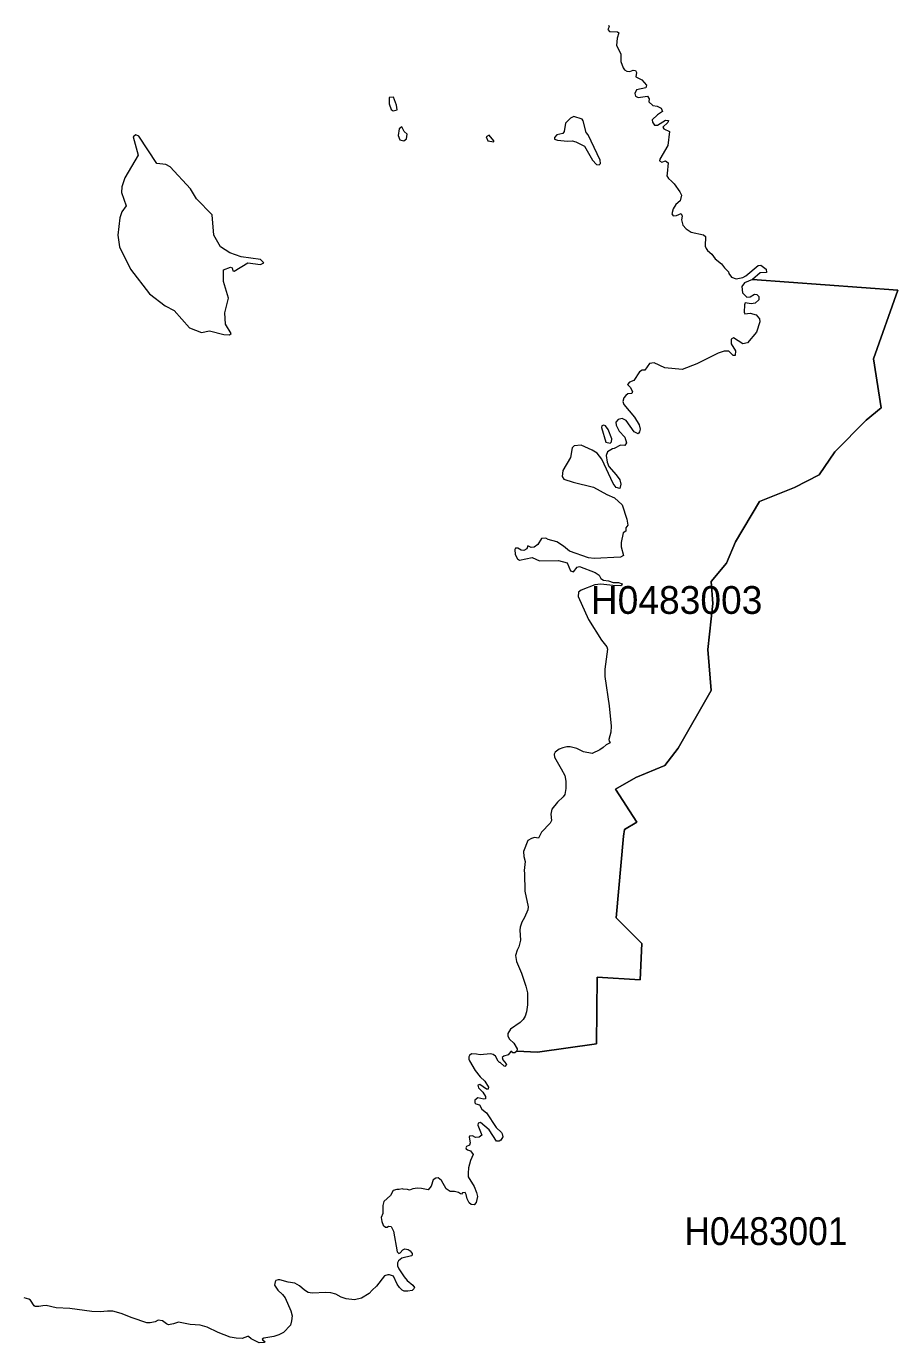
# Model space of a CAD drawing. Extents: x 369010 to 739155, y 6377141 to 6616555.
# Drawn here: x 399245 to 402379, y 6484082 to 6488817 of the extents above; entities that cross this region are included whole.
import ezdxf
from ezdxf.enums import TextEntityAlignment as Align

# ---------------------------------------------------------------- set-up
doc = ezdxf.new("R2010")
doc.units = 0
doc.header["$LTSCALE"] = 40
doc.layers.add('1', color=7, linetype='Continuous', lineweight=13)
doc.layers.add('2', color=7, linetype='Continuous')

msp = doc.modelspace()

# ---------------------------------------------------------------- linework, layer by layer
at = {"layer": '1'}
for points in [[(401338.6, 6488821.6), (401341.25, 6488815.47), (401336.94, 6488805.87), (401343.23, 6488799.09), (401371.37, 6488797.43), (401376.33, 6488794.12), (401369.88, 6488774.26), (401367.4, 6488747.95), (401383.12, 6488718.65), (401383.78, 6488691.18), (401391.39, 6488667.84), (401397.02, 6488660.39), (401405.46, 6488655.76), (401405.63, 6488655.76), (401415.89, 6488654.93), (401428.14, 6488659.9), (401435.92, 6488659.07), (401440.22, 6488651.13), (401437.24, 6488635.4), (401458.92, 6488624.65), (401475.64, 6488605.28), (401472.99, 6488596.18), (401440.22, 6488589.23), (401434.26, 6488576.15), (401436.25, 6488566.55), (401445.51, 6488561.42), (401479.28, 6488566.22), (401485.4, 6488556.79), (401484.08, 6488545.37)], [(401484.08, 6488545.37), (401498.31, 6488532.79), (401514.03, 6488530.14), (401528.43, 6488523.03), (401533.07, 6488511.28), (401515.03, 6488499.03), (401496.32, 6488480.99), (401496.99, 6488473.21), (401505.1, 6488461.62), (401515.03, 6488461.62), (401544.15, 6488479.66), (401554.58, 6488478.34), (401552.93, 6488471.22), (401534.89, 6488454.84), (401537.87, 6488448.55), (401558.88, 6488438.79), (401552.93, 6488388.31), (401523.8, 6488339.81), (401523.14, 6488333.19), (401530.75, 6488329.22), (401543.82, 6488333.86), (401553.92, 6488326.57), (401549.95, 6488288.51), (401549.29, 6488280.07), (401555.24, 6488269.64), (401566.33, 6488260.54), (401575.77, 6488250.44), (401595.96, 6488222.47), (401595.96, 6488222.31), (401601.25, 6488209.56), (401596.95, 6488189.54), (401581.56, 6488176.13), (401571.3, 6488161.4), (401567.49, 6488142.37), (401571.63, 6488136.24), (401583.54, 6488137.07), (401600.26, 6488143.53), (401604.4, 6488134.75), (401601.75, 6488121.02), (401606.38, 6488102.15), (401617.97, 6488088.58), (401636.84, 6488077.49), (401680.86, 6488067.73), (401687.98, 6488061.44), (401687.15, 6488027.18), (401690.79, 6488018.07), (401695.59, 6488010.46), (401711.15, 6487997.55), (401722.57, 6487981.33), (401745.9, 6487963.13), (401756.33, 6487948.56), (401771.39, 6487934.83), (401772.05, 6487928.04), (401781.49, 6487914.8), (401798.2, 6487909.67), (401821.87, 6487914.47), (401832.96, 6487920.1), (401878.14, 6487957.5), (401887.74, 6487958.49), (401906.11, 6487944.42), (401907.77, 6487932.18), (401885.09, 6487930.36), (401857.29, 6487906.69), (402379.45, 6487867.8), (402292.07, 6487620.86), (402320.2, 6487445.6), (402265.92, 6487400.41), (402153.38, 6487287.37), (402097.1, 6487204.46), (402008.56, 6487159.11), (401881.95, 6487108.3), (401795.56, 6486963.15), (401763.45, 6486885.86), (401708.83, 6486820.16), (401714.79, 6486741.05), (401696.75, 6486575.21), (401700.72, 6486516.79), (401708.83, 6486428.24), (401590.17, 6486220.87), (401542, 6486158.64), (401437.4, 6486115.27), (401364.58, 6486073.73), (401441.05, 6485955.07), (401396.86, 6485928.59), (401392.72, 6485904.09), (401366.73, 6485610.16), (401459.09, 6485517.81), (401453.13, 6485387.72), (401298.38, 6485397.15), (401296.4, 6485157.83), (401083.23, 6485127.55), (401009.08, 6485130.53), (401002.13, 6485125.06), (400994.85, 6485125.4), (400991.37, 6485129.53), (400987.73, 6485129.53), (400977.8, 6485117.78), (400962.08, 6485113.15), (400957.11, 6485108.02), (400959.1, 6485100.07)], [(401049.3, 6485638.79), (401037.22, 6485611.81), (401026.79, 6485595.1), (401020.83, 6485577.39), (401019.84, 6485565.64), (401022.49, 6485530.05), (401016.2, 6485506.55), (401010.74, 6485494.63), (401004.78, 6485475.27), (401008.75, 6485453.26), (401026.46, 6485411.88), (401041.85, 6485364.71), (401047.48, 6485341.05), (401047.48, 6485297.35), (401044.17, 6485272.36), (401039.86, 6485256.64), (401031.75, 6485244.89), (401021.49, 6485234.63), (400987.07, 6485209.97), (400976.48, 6485194.24), (400977.14, 6485185.47), (400983.1, 6485173.56), (400998.49, 6485159.16), (401010.74, 6485139.13), (401009.08, 6485130.53), (401083.23, 6485127.55), (401296.4, 6485157.83), (401298.38, 6485397.15), (401453.13, 6485387.72), (401459.09, 6485517.81), (401366.73, 6485610.16), (401392.72, 6485904.09), (401396.86, 6485928.59), (401441.05, 6485955.07), (401364.58, 6486073.73), (401437.4, 6486115.27), (401542, 6486158.64), (401590.17, 6486220.87), (401708.83, 6486428.24), (401700.72, 6486516.79), (401696.75, 6486575.21), (401714.79, 6486741.05), (401708.83, 6486820.16), (401763.45, 6486885.86), (401795.56, 6486963.15), (401881.95, 6487108.3), (402008.56, 6487159.11), (402097.1, 6487204.46), (402153.38, 6487287.37), (402265.92, 6487400.41), (402320.2, 6487445.6), (402292.07, 6487620.86), (402379.45, 6487867.8), (401857.29, 6487906.69)], [(401857.29, 6487906.69), (401827.99, 6487894.28), (401818.23, 6487882.03), (401821.54, 6487859.19), (401836.27, 6487843.47), (401848.68, 6487843.8), (401864.07, 6487854.22), (401873.01, 6487852.24), (401880.46, 6487845.45), (401880.13, 6487833.21), (401866.72, 6487821.46), (401851.99, 6487819.14), (401831.3, 6487823.11), (401828.33, 6487815.83), (401827, 6487789.68), (401829.32, 6487783.72), (401848.68, 6487785.38), (401870.03, 6487779.09), (401882.78, 6487765.35), (401884.1, 6487754.26), (401871.36, 6487717.85), (401838.92, 6487678.46), (401821.87, 6487675.48), (401788.77, 6487697.16), (401780.49, 6487692.53), (401779.83, 6487675.15), (401796.55, 6487650.66), (401795.22, 6487632.95), (401787.11, 6487633.61), (401772.38, 6487648.34), (401755.01, 6487648.67), (401733.99, 6487642.05), (401657.19, 6487603.49), (401603.74, 6487582.47), (401541.84, 6487589.42), (401503.77, 6487606.8), (401486.39, 6487604.48), (401470.34, 6487580.15), (401459.91, 6487580.81), (401450.98, 6487574.19), (401429.79, 6487543.08), (401414.57, 6487537.95), (401407.78, 6487529.34), (401417.54, 6487519.58), (401425.16, 6487503.85), (401422.51, 6487496.9), (401409.1, 6487495.91), (401401.16, 6487489.95), (401394.7, 6487480.68), (401390.4, 6487468.27), (401394.7, 6487457.18), (401432.94, 6487411.01), (401448.99, 6487384.52), (401452.63, 6487368.64), (401450.65, 6487358.21), (401445.85, 6487351.59), (401431.28, 6487358.21), (401403.15, 6487399.92), (401388.75, 6487406.7), (401374.02, 6487403.39), (401365.08, 6487392.97), (401366.4, 6487382.54), (401377.99, 6487360.86), (401397.85, 6487339.84), (401403.81, 6487318.82), (401398.18, 6487309.39), (401382.79, 6487310.38), (401359.62, 6487298.3), (401353.66, 6487297.97), (401335.62, 6487286.38), (401330.65, 6487273.31), (401334.3, 6487249.97), (401340.92, 6487234.25), (401366.57, 6487204.62), (401379.31, 6487185.75), (401383.45, 6487170.03), (401380.47, 6487154.97), (401366.4, 6487157.95), (401355.98, 6487172.68), (401315.59, 6487260.56), (401298.55, 6487282.08), (401280.51, 6487293.33), (401240.95, 6487310.71), (401215.96, 6487308.06), (401208.68, 6487300.78), (401202.55, 6487267.02), (401174.75, 6487219.85), (401172.1, 6487198.5), (401178.89, 6487188.07), (401212.15, 6487177.15), (401285.47, 6487159.6), (401333.3, 6487133.29), (401361.27, 6487121.87), (401388.75, 6487096.22), (401405.46, 6487045.08), (401408.11, 6487023.23), (401401.49, 6487013.63), (401401.82, 6487000.89), (401392.06, 6486995.59), (401384.11, 6486960.83)], [(401384.11, 6486960.83), (401385.11, 6486944.78), (401393.05, 6486914), (401382.46, 6486907.38), (401288.12, 6486902.58), (401267.1, 6486905.89), (401198.58, 6486929.06), (401177.23, 6486947.76), (401153.07, 6486963.48), (401121.62, 6486971.1), (401113.35, 6486976.23), (401097.96, 6486975.23), (401084.88, 6486953.06), (401071.14, 6486943.79), (401061.21, 6486942.46), (401048.8, 6486949.08), (401045.82, 6486937.99), (401034.07, 6486932.04), (401024.47, 6486933.03), (401012.72, 6486940.48), (401004.78, 6486940.31), (401002.29, 6486935.35), (401003.62, 6486917.97), (401011.73, 6486901.91), (401018.68, 6486896.95), (401064.52, 6486907.05), (401091.34, 6486894.96), (401159.52, 6486895.96), (401190.47, 6486887.19), (401202.55, 6486859.21), (401213.31, 6486855.74), (401225.89, 6486871.46), (401234.99, 6486874.61), (401290.77, 6486852.43), (401305.5, 6486842.83), (401311.95, 6486831.08), (401321.22, 6486825.29), (401339.1, 6486823.3), (401355.48, 6486816.85), (401375.18, 6486816.85), (401387.75, 6486812.38), (401386.76, 6486806.92), (401383.29, 6486804.6), (401354.32, 6486806.09), (401311.13, 6486811.05), (401290.11, 6486808.74), (401240.29, 6486789.7), (401231.68, 6486782.59), (401230.36, 6486765.87), (401267.76, 6486683.28), (401313.61, 6486609.8), (401332.97, 6486584.81), (401335.62, 6486576.7), (401326.19, 6486504.54), (401326.19, 6486478.39), (401341.91, 6486373.46), (401348.69, 6486300.47), (401348.03, 6486278.96), (401340.92, 6486252.15), (401340.92, 6486251.82), (401341.74, 6486245.53), (401344.72, 6486240.23), (401330.16, 6486232.95), (401320.06, 6486222.85), (401308.31, 6486215.07), (401280.18, 6486201.83), (401248.73, 6486207.46), (401225.56, 6486219.71), (401201.56, 6486226.16), (401189.15, 6486225.5), (401175.41, 6486222.36), (401162.01, 6486217.39), (401147.11, 6486206.8), (401144.13, 6486199.02), (401145.12, 6486189.09), (401169.29, 6486146.89), (401181.87, 6486122.89), (401186.17, 6486102.03), (401186.17, 6486075.72), (401181.87, 6486054.53), (401176.57, 6486045.6), (401155.88, 6486026.23), (401134.7, 6486001.57), (401132.05, 6485983.53), (401134.37, 6485961.02), (401128.74, 6485950.76), (401098.29, 6485918.66), (401087.53, 6485896.81), (401072.97, 6485898.96), (401062.7, 6485895.98), (401049.46, 6485888.87), (401033.74, 6485849.48), (401034.9, 6485830.94), (401039.53, 6485813.56), (401036.06, 6485780.29), (401036.39, 6485769.7), (401038.21, 6485706.65), (401050.46, 6485650.54), (401050.29, 6485650.21), (401049.3, 6485638.79)], [(400959.1, 6485100.07), (400971.01, 6485085.67), (400971.68, 6485083.03), (400966.71, 6485076.07), (400963.4, 6485077.07), (400949, 6485089.81), (400946.69, 6485090.14), (400942.05, 6485095.11), (400932.62, 6485113.15), (400924.34, 6485119.11), (400914.08, 6485121.42), (400877.34, 6485117.78), (400864.26, 6485120.76), (400845.89, 6485121.42), (400839.27, 6485115.8), (400836.63, 6485110.5), (400836.96, 6485102.06), (400838.94, 6485096.1), (400859.3, 6485061.01), (400878, 6485039), (400894.06, 6485023.28), (400907.63, 6485001.6), (400906.63, 6484993.98), (400899.68, 6484994.32), (400875.68, 6485011.36), (400868.9, 6485008.71), (400871.22, 6484999.28), (400886.61, 6484983.23), (400897.03, 6484968.33), (400896.7, 6484959.56), (400890.58, 6484957.91), (400869.56, 6484962.54), (400858.31, 6484954.59), (400857.98, 6484944.83), (400862.28, 6484941.52), (400875.35, 6484937.55), (400883.96, 6484922.49), (400900.34, 6484908.58), (400935.1, 6484856.78), (400953.64, 6484838.41), (400956.12, 6484833.45), (400958.44, 6484822.36), (400952.31, 6484811.1), (400945.69, 6484806.63), (400936.42, 6484807.79), (400909.94, 6484847.68), (400878.33, 6484873.83), (400870.22, 6484872.5), (400868.57, 6484864.4), (400883.46, 6484828.81), (400874.36, 6484822.03), (400860.62, 6484820.04), (400850.2, 6484826.33), (400839.6, 6484824.67), (400838.28, 6484821.03), (400841.92, 6484801.01), (400838.61, 6484793.39), (400827.85, 6484787.93), (400825.54, 6484782.97), (400826.53, 6484779.99), (400831.49, 6484776.02), (400842.91, 6484772.38), (400851.85, 6484759.63), (400843.25, 6484737.62), (400835.96, 6484711.3), (400833.81, 6484691.61), (400834.64, 6484678.53), (400855.99, 6484644.44), (400864.6, 6484622.76), (400867.91, 6484608.2), (400862.61, 6484586.68), (400855.99, 6484578.07), (400844.9, 6484579.73), (400837.95, 6484585.36), (400831.16, 6484599.75), (400827.52, 6484615.15), (400823.88, 6484622.76), (400814.28, 6484621.44), (400810.81, 6484617.13), (400806.83, 6484617.46), (400799.88, 6484622.1), (400784.82, 6484626.73), (400769.76, 6484626.73), (400754.87, 6484635.17), (400738.81, 6484665.79), (400726.07, 6484675.22), (400717.79, 6484673.9), (400708.69, 6484667.94), (400701.74, 6484644.77), (400690.32, 6484632.19), (400666.65, 6484637.49), (400651.59, 6484638.15), (400635.7, 6484636.17), (400623.29, 6484630.87), (400616.01, 6484633.19), (400600.29, 6484634.18), (400596.98, 6484636.17), (400585.89, 6484632.86), (400577.94, 6484632.86), (400564.21, 6484629.88)], [(400564.21, 6484629.88), (400554.94, 6484611.51), (400531.1, 6484590.49), (400526.8, 6484576.09), (400526.8, 6484547.12), (400521.51, 6484532.73), (400524.15, 6484518.33), (400528.79, 6484504.59), (400536.57, 6484498.3), (400542.52, 6484498.3), (400547.49, 6484500.95), (400557.25, 6484500.29), (400565.86, 6484483.57), (400578.6, 6484408.93), (400584.89, 6484403.47), (400589.53, 6484405.45), (400599.29, 6484416.54), (400606.57, 6484419.52), (400618.33, 6484417.53), (400625.28, 6484412.57), (400632.23, 6484402.8), (400632.23, 6484397.51), (400629.91, 6484394.2), (400595.65, 6484386.09), (400583.57, 6484377.15), (400580.59, 6484369.21), (400580.59, 6484358.45), (400584.89, 6484347.53), (400603.6, 6484319.06), (400614.68, 6484305.82), (400635.7, 6484289.43), (400640.67, 6484281.16), (400639.01, 6484276.36), (400632.89, 6484269.74), (400617.33, 6484267.09), (400603.6, 6484268.08), (400596.64, 6484271.73), (400586.88, 6484281.32), (400578.6, 6484292.41), (400565.2, 6484321.71), (400551.79, 6484326.01), (400545.17, 6484326.01), (400533.26, 6484322.7), (400504.46, 6484285.3), (400488.4, 6484271.06), (400478.14, 6484259.31), (400450.67, 6484241.93), (400425.02, 6484235.98), (400395.39, 6484239.62), (400377.68, 6484246.07), (400357.99, 6484256.33), (400340.28, 6484261.3), (400321.91, 6484262.95), (400272.59, 6484260.97), (400258.52, 6484263.28), (400245.45, 6484271.73), (400228.07, 6484286.62), (400210.36, 6484296.05), (400186.69, 6484299.7), (400157.07, 6484308.47), (400151.27, 6484308.8), (400142.34, 6484306.15), (400139.36, 6484301.02), (400137.7, 6484289.1), (400149.29, 6484270.73), (400166.33, 6484256), (400175.44, 6484243.92), (400196.46, 6484196.59), (400200.76, 6484178.88), (400199.1, 6484160.84), (400195.13, 6484145.45), (400169.64, 6484119.13), (400153.09, 6484110.52), (400135.38, 6484104.73), (400098.81, 6484098.28), (400092.68, 6484094.97), (400095, 6484091), (400101.95, 6484088.35), (400104.44, 6484085.7), (400100.96, 6484082.72), (400082.92, 6484082.39), (400053.96, 6484096.79), (400043.86, 6484104.4), (400040.22, 6484104.4), (400021.19, 6484097.45), (399999.51, 6484098.77), (399977.83, 6484102.41), (399935.13, 6484118.47), (399895.74, 6484138.49), (399869.59, 6484145.94), (399834.66, 6484147.43), (399791.96, 6484155.87), (399774.26, 6484149.58), (399755.88, 6484146.94), (399749.43, 6484149.91), (399734.53, 6484160.51), (399719.14, 6484163.15), (399708.72, 6484156.87), (399690.84, 6484153.56), (399677.77, 6484153.89)], [(399677.77, 6484153.89), (399625.3, 6484171.6), (399585.91, 6484187.32), (399555.62, 6484195.59), (399536.59, 6484196.26), (399510.94, 6484193.61), (399480.82, 6484194.93), (399401.37, 6484205.69), (399352.05, 6484207.68), (399316.64, 6484215.62), (399303.56, 6484215.29), (399290.32, 6484212.31), (399276.58, 6484212.64), (399272.94, 6484215.29), (399260.2, 6484235.31), (399254.24, 6484238.96), (399236.53, 6484243.92)]]:
    msp.add_lwpolyline(points, dxfattribs=at)
for points in [[(400565.53, 6488562.09), (400550.14, 6488561.09), (400549.48, 6488538.75), (400556.76, 6488517.73), (400564.87, 6488513.76), (400578.27, 6488517.07), (400576.29, 6488533.78)], [(401214.64, 6488493.24), (401202.22, 6488487.61), (401184.85, 6488468.58), (401179.88, 6488438.79), (401174.75, 6488432.16), (401153.07, 6488427.2), (401145.12, 6488417.77), (401145.12, 6488411.81), (401155.06, 6488408), (401191.47, 6488403.7), (401208.18, 6488405.02), (401221.92, 6488401.71), (401252.37, 6488386.65), (401281.5, 6488335.84), (401296.23, 6488319.79), (401305.17, 6488319.46), (401310.46, 6488323.43), (401309.14, 6488336.17), (401265.78, 6488427.53), (401259.32, 6488435.81), (401248.4, 6488477.18), (401244.1, 6488482.97)], [(399762.01, 6488311.84), (399746.62, 6488319.79), (399713.85, 6488324.09), (399649.63, 6488421.74), (399638.38, 6488427.53), (399628.94, 6488419.75), (399647.64, 6488353.55), (399599.48, 6488272.29), (399587.9, 6488240.01), (399586.57, 6488219.16), (399604.28, 6488171.83), (399588.56, 6488149.65), (399580.78, 6488128.63), (399574.49, 6488065.74), (399580.45, 6488023.7), (399619.18, 6487944.42), (399687.7, 6487855.55), (399744.63, 6487811.69), (399776.08, 6487795.47), (399831.85, 6487732.58), (399875.21, 6487715.53), (399903.35, 6487721.49), (399955.15, 6487708.42), (399975.51, 6487707.75), (399981.96, 6487712.22), (399960.78, 6487746.32), (399958.46, 6487787.03), (399971.87, 6487839.83), (399953.5, 6487899.74), (399953.83, 6487941.11), (399978.82, 6487951.21), (399985.27, 6487949.22), (399987.92, 6487938.47), (399992.89, 6487937.14), (400041.05, 6487966.27), (400086.89, 6487961.14), (400099.31, 6487966.93), (400087.55, 6487978.85), (400018.04, 6487988.61), (399976.83, 6488002.68), (399943.73, 6488023.7), (399918.74, 6488066.73), (399913.11, 6488138.73), (399856.51, 6488197.15), (399835.82, 6488232.57)], [(400604.09, 6488438.95), (400595.32, 6488455.5), (400585.89, 6488448.88), (400581.91, 6488425.05), (400588.87, 6488408.99), (400603.26, 6488406.02), (400612.04, 6488412.47), (400615.35, 6488429.85)], [(400926.83, 6488405.35), (400909.78, 6488426.04), (400899.35, 6488420.08), (400904.81, 6488405.68), (400927.16, 6488401.38)], [(401337.94, 6487367.15), (401328.17, 6487379.89), (401322.88, 6487382.54), (401315.26, 6487380.22), (401314.27, 6487373.93), (401329, 6487321.14), (401344.56, 6487317.83), (401350.02, 6487323.12), (401351.34, 6487333.55)]]:
    msp.add_lwpolyline(points, close=True, dxfattribs=at)

# ---------------------------------------------------------------- texts
at = {"layer": '2'}
msp.add_text('H0483003', height=100, dxfattribs=at).set_placement((401584.09, 6486703.87), align=Align.CENTER)
at = {"layer": '2', "width": 0.95}
msp.add_text('H0483001', height=100, dxfattribs=at).set_placement((401905.61, 6484433.61), align=Align.CENTER)

doc.saveas('drawing.dxf')
